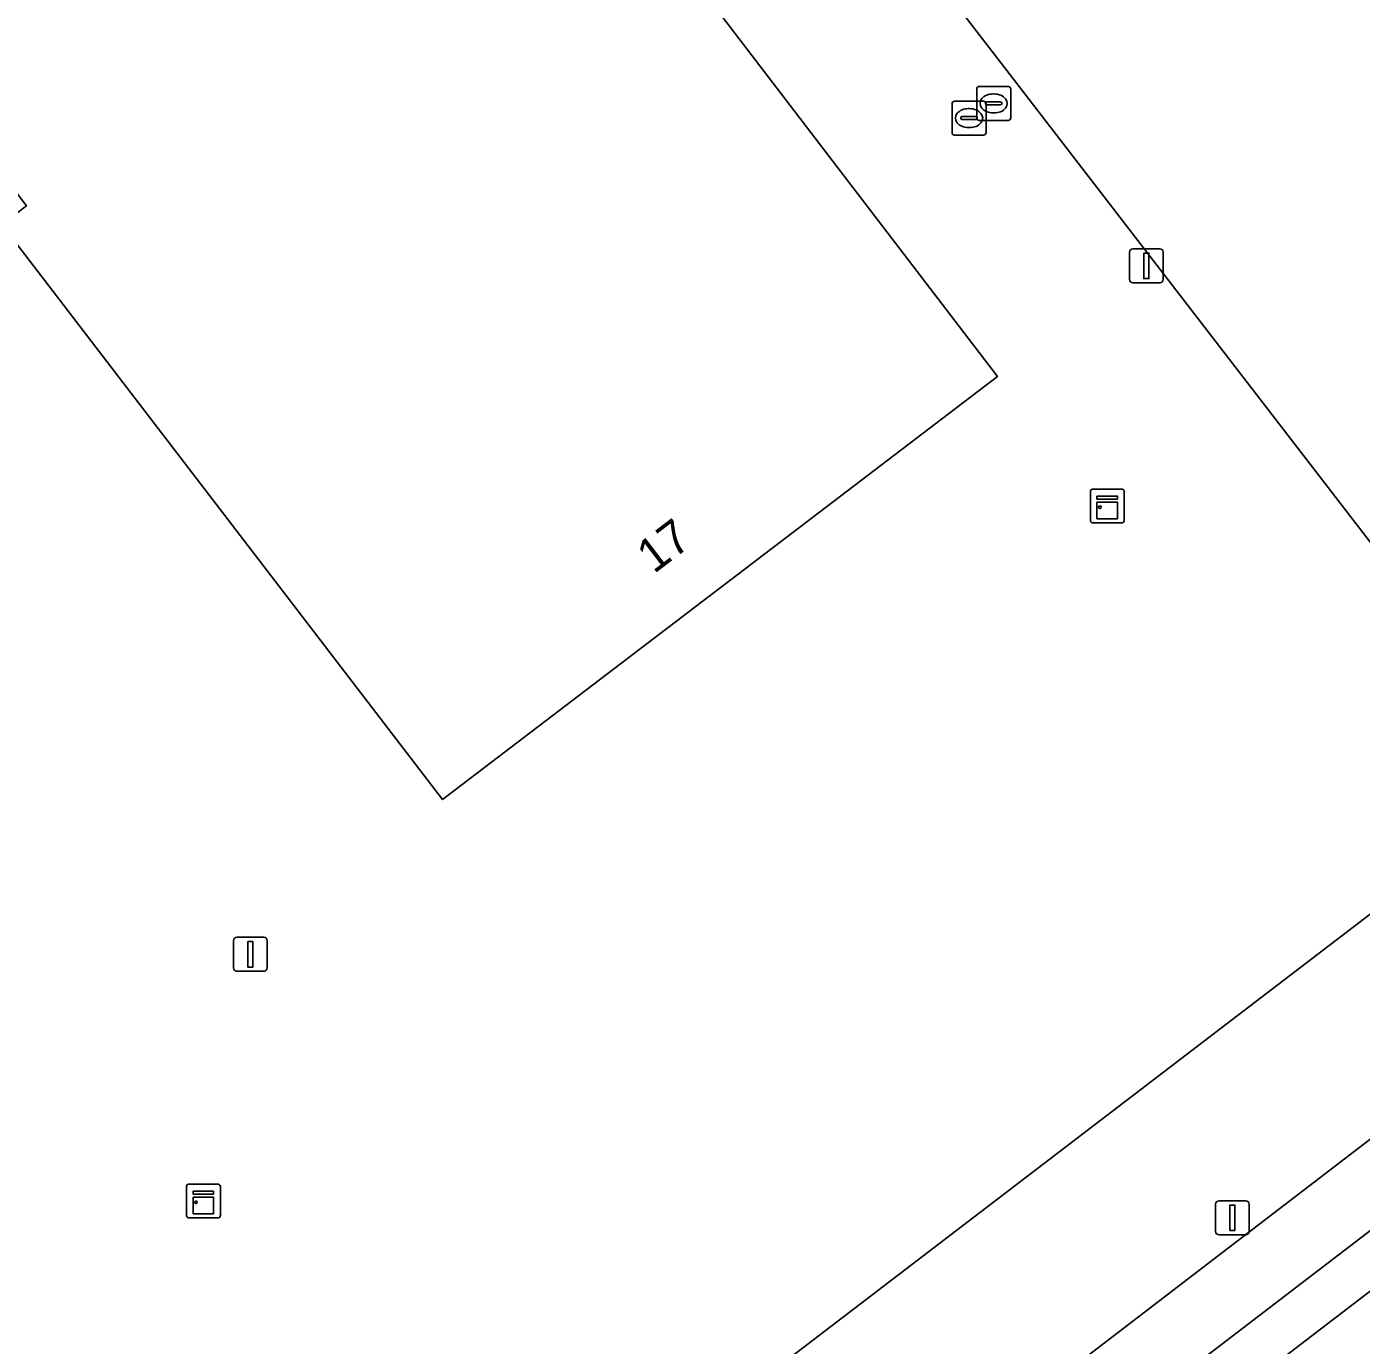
# Model space of a CAD drawing. Extents: x 159352 to 160617, y 385888 to 387323.
# Drawn here: x 160047.49 to 160086.79, y 386630 to 386668.82 of the extents above; entities that cross this region are included whole.
import ezdxf

# ---------------------------------------------------------------- set-up
doc = ezdxf.new("R2010")
doc.units = 0
for name, color, linetype in [('IMGEO_Brandkraan', 7, 'Continuous'), ('IMGEO_Erf', 7, 'Continuous'), ('IMGEO_Kast', 7, 'Continuous'), ('IMGEO_Lichtmast', 7, 'Continuous'), ('IMGEO_Pand', 7, 'Continuous'), ('IMGEO_Pand_nummerreeks', 7, 'Continuous'), ('IMGEO_Parkeervlak_gesloten', 7, 'Continuous'), ('IMGEO_Rijbaan_lokaal_gesloten', 7, 'Continuous'), ('IMGEO_Rioolput', 7, 'Continuous'), ('IMGEO_Voetpad_open', 7, 'Continuous')]:
    doc.layers.add(name, color=color, linetype=linetype)

msp = doc.modelspace()

# ---------------------------------------------------------------- linework, layer by layer
at = {"layer": 'IMGEO_Brandkraan'}
for p, q in [((160074.738, 386665.705), (160074.738, 386666.557)), ((160074.813, 386666.631), (160075.665, 386666.631)), ((160075.226, 386666.411), (160075.251, 386666.411)), ((160075.739, 386666.557), (160075.739, 386665.705)), ((160074.997, 386666.125), (160074.997, 386666.137)), ((160075.435, 386666.088), (160075.037, 386666.088)), ((160075.04, 386666.174), (160075.438, 386666.174)), ((160075.481, 386666.137), (160075.481, 386666.125)), ((160075.665, 386665.631), (160074.813, 386665.631)), ((160075.249, 386665.851), (160075.224, 386665.851))]:
    msp.add_line(p, q, dxfattribs=at)
for points in [[(160074.738, 386665.705), (160074.738, 386666.557)], [(160074.813, 386666.631), (160075.665, 386666.631)], [(160075.739, 386666.557), (160075.739, 386665.705)], [(160075.665, 386665.631), (160074.813, 386665.631)]]:
    msp.add_lwpolyline(points, dxfattribs=at)
for centre, radius, start, end in [((160074.815, 386666.555), 0.0765, 91.552, 178.448), ((160074.815, 386666.555), 0.0765, 91.552, 178.448), ((160075.663, 386666.555), 0.0765, 1.552, 88.448), ((160075.663, 386666.555), 0.0765, 1.552, 88.448), ((160075.037, 386666.134), 0.0403, 85.8775, 175.7526), ((160075.034, 386666.124), 0.0366, 178.938, 274.7102), ((160075.438, 386666.131), 0.043, 264.8664, 352.4533), ((160075.442, 386666.136), 0.0386, 1.7309, 96.639), ((160074.815, 386665.707), 0.0765, 181.552, 268.448), ((160074.815, 386665.707), 0.0765, 181.552, 268.448), ((160075.663, 386665.707), 0.0765, 271.552, 358.448), ((160075.663, 386665.707), 0.0765, 271.552, 358.448)]:
    msp.add_arc(centre, radius, start, end, dxfattribs=at)
for centre, major_axis, ratio, start_param, end_param in [((160075.225, 386666.131), (-0.387, 0.002), 0.722429, 4.712389, 7.853982), ((160075.25, 386666.131), (-0.39, 0.002), 0.717154, 1.570796, 4.712389)]:
    msp.add_ellipse(centre, major_axis=major_axis, ratio=ratio, start_param=start_param, end_param=end_param, dxfattribs=at)
at = {"layer": 'IMGEO_Erf'}
for points in [[(160059.388, 386731.484), (160039.137, 386715.824), (160067.311, 386679.265), (160076.083, 386667.881), (160092.338, 386646.788), (160104.078, 386655.792), (160112.944, 386662.916), (160113.238, 386663.137)], [(160065.794, 386626.44), (160085.005, 386641.126), (160089.965, 386644.917), (160092.338, 386646.788), (160076.083, 386667.881), (160067.311, 386679.265), (160039.137, 386715.824), (160034.69, 386712.386), (160000, 386685.869), (159989.185, 386677.602), (160000, 386663.753), (160003.382, 386659.325), (160006.78, 386654.871), (160017.39, 386640.963), (160015.782, 386639.699), (160016.316, 386638.995), (160013.533, 386636.86), (160000, 386626.477)]]:
    msp.add_lwpolyline(points, dxfattribs=at)
msp.add_lwpolyline([(160020.206, 386645.767), (160007.728, 386662.124), (160027.784, 386677.453), (160028.331, 386676.738), (160033.833, 386680.943), (160033.286, 386681.659), (160022.996, 386695.106), (160039.456, 386707.709), (160040.076, 386706.907), (160052.83, 386690.214), (160051.478, 386689.222), (160058.387, 386680.175), (160062.377, 386674.949), (160063.105, 386675.496), (160076.073, 386658.525), (160059.737, 386646.066), (160046.759, 386663.001), (160047.482, 386663.552), (160045.473, 386666.189), (160039.721, 386661.808), (160040.26, 386661.103)], close=True, dxfattribs=at)
at = {"layer": 'IMGEO_Kast'}
for p, q in [((160078.81, 386654.284), (160078.81, 386655.125)), ((160078.81, 386655.125), (160078.81, 386654.284)), ((160078.885, 386655.209), (160079.726, 386655.209)), ((160079.726, 386655.209), (160078.885, 386655.209)), ((160079.81, 386655.134), (160079.81, 386654.293)), ((160079.81, 386654.293), (160079.81, 386655.134)), ((160079.735, 386654.209), (160078.894, 386654.209)), ((160078.894, 386654.209), (160079.735, 386654.209)), ((160052.194, 386633.819), (160052.194, 386634.66)), ((160052.194, 386634.66), (160052.194, 386633.819)), ((160052.269, 386634.744), (160053.11, 386634.744)), ((160053.11, 386634.744), (160052.269, 386634.744)), ((160053.194, 386634.669), (160053.194, 386633.828)), ((160053.194, 386633.828), (160053.194, 386634.669)), ((160053.119, 386633.744), (160052.278, 386633.744)), ((160052.278, 386633.744), (160053.119, 386633.744))]:
    msp.add_line(p, q, dxfattribs=at)
for points in [[(160079.005, 386654.999), (160079.605, 386654.999), (160079.605, 386654.914), (160079.005, 386654.914), (160079.005, 386654.999)], [(160079.005, 386654.824), (160079.605, 386654.824), (160079.605, 386654.335), (160079.005, 386654.335), (160079.005, 386654.824)], [(160052.389, 386634.534), (160052.989, 386634.534), (160052.989, 386634.449), (160052.389, 386634.449), (160052.389, 386634.534)], [(160052.389, 386634.359), (160052.989, 386634.359), (160052.989, 386633.87), (160052.389, 386633.87), (160052.389, 386634.359)]]:
    msp.add_lwpolyline(points, dxfattribs=at)
for centre in [(160079.089, 386654.673), (160052.473, 386634.208)]:
    msp.add_circle(centre, 0.0377, dxfattribs=at)
for centre, start, end in [((160078.888, 386655.131), 92.4484, 184.2845), ((160078.888, 386655.131), 92.4484, 184.2845), ((160079.732, 386655.131), 2.4484, 94.2845), ((160079.732, 386655.131), 2.4484, 94.2845), ((160078.888, 386654.287), 182.4484, 274.2845), ((160078.888, 386654.287), 182.4484, 274.2845), ((160079.732, 386654.287), 272.4484, 4.2845), ((160079.732, 386654.287), 272.4484, 4.2845), ((160052.272, 386634.666), 92.4484, 184.2845), ((160052.272, 386634.666), 92.4484, 184.2845), ((160053.116, 386634.666), 2.4484, 94.2845), ((160053.116, 386634.666), 2.4484, 94.2845), ((160052.272, 386633.822), 182.4484, 274.2845), ((160052.272, 386633.822), 182.4484, 274.2845), ((160053.116, 386633.822), 272.4484, 4.2845), ((160053.116, 386633.822), 272.4484, 4.2845)]:
    msp.add_arc(centre, 0.0779, start, end, dxfattribs=at)
at = {"layer": 'IMGEO_Lichtmast'}
for p, q in [((160079.963, 386661.38), (160079.963, 386662.18)), ((160079.963, 386662.18), (160079.963, 386661.38)), ((160080.063, 386662.28), (160080.853, 386662.28)), ((160080.853, 386662.28), (160080.063, 386662.28)), ((160080.953, 386662.18), (160080.953, 386661.38)), ((160080.953, 386661.38), (160080.953, 386662.18)), ((160080.853, 386661.28), (160080.063, 386661.28)), ((160080.063, 386661.28), (160080.853, 386661.28)), ((160053.68, 386642.009), (160054.47, 386642.009)), ((160054.47, 386642.009), (160053.68, 386642.009)), ((160053.58, 386641.109), (160053.58, 386641.909)), ((160053.58, 386641.909), (160053.58, 386641.109)), ((160054.57, 386641.909), (160054.57, 386641.109)), ((160054.57, 386641.109), (160054.57, 386641.909)), ((160054.47, 386641.009), (160053.68, 386641.009)), ((160053.68, 386641.009), (160054.47, 386641.009)), ((160082.499, 386633.351), (160082.499, 386634.151)), ((160082.499, 386634.151), (160082.499, 386633.351)), ((160082.599, 386634.251), (160083.389, 386634.251)), ((160083.389, 386634.251), (160082.599, 386634.251)), ((160083.489, 386634.151), (160083.489, 386633.351)), ((160083.489, 386633.351), (160083.489, 386634.151)), ((160083.389, 386633.251), (160082.599, 386633.251)), ((160082.599, 386633.251), (160083.389, 386633.251))]:
    msp.add_line(p, q, dxfattribs=at)
for points in [[(160080.383, 386662.155), (160080.533, 386662.155), (160080.533, 386661.405), (160080.383, 386661.405), (160080.383, 386662.155)], [(160054, 386641.884), (160054.15, 386641.884), (160054.15, 386641.134), (160054, 386641.134), (160054, 386641.884)], [(160082.919, 386634.126), (160083.069, 386634.126), (160083.069, 386633.376), (160082.919, 386633.376), (160082.919, 386634.126)]]:
    msp.add_lwpolyline(points, dxfattribs=at)
for centre, start, end in [((160080.063, 386662.18), 90, 180), ((160080.063, 386662.18), 90, 180), ((160080.853, 386662.18), 0, 90), ((160080.853, 386662.18), 360, 90), ((160080.063, 386661.38), 180, 270), ((160080.063, 386661.38), 180, 270), ((160080.853, 386661.38), 270, 0), ((160080.853, 386661.38), 270, 0), ((160053.68, 386641.909), 90, 180), ((160053.68, 386641.909), 90, 180), ((160054.47, 386641.909), 0, 90), ((160054.47, 386641.909), 360, 90), ((160053.68, 386641.109), 180, 270), ((160053.68, 386641.109), 180, 270), ((160054.47, 386641.109), 270, 0), ((160054.47, 386641.109), 270, 0), ((160082.599, 386634.151), 90, 180), ((160082.599, 386634.151), 90, 180), ((160083.389, 386634.151), 0, 90), ((160083.389, 386634.151), 360, 90), ((160082.599, 386633.351), 180, 270), ((160082.599, 386633.351), 180, 270), ((160083.389, 386633.351), 270, 0), ((160083.389, 386633.351), 270, 0)]:
    msp.add_arc(centre, 0.1, start, end, dxfattribs=at)
at = {"layer": 'IMGEO_Pand'}
msp.add_lwpolyline([(160063.105, 386675.496), (160062.377, 386674.949), (160058.387, 386680.175), (160051.478, 386689.222), (160052.83, 386690.214), (160040.076, 386706.907), (160039.456, 386707.709), (160022.996, 386695.106), (160033.286, 386681.659), (160033.833, 386680.943), (160028.331, 386676.738), (160027.784, 386677.453), (160007.728, 386662.124), (160020.206, 386645.767), (160040.26, 386661.103), (160039.721, 386661.808), (160045.473, 386666.189), (160047.482, 386663.552), (160046.759, 386663.001), (160059.737, 386646.066), (160076.073, 386658.525)], close=True, dxfattribs=at)
at = {"layer": 'IMGEO_Parkeervlak_gesloten'}
for points in [[(159997.207, 386564.598), (160036.11, 386594.378), (160119.43, 386658.16), (160118.921, 386658.836), (160117.484, 386659.086)], [(160116.562, 386658.693), (160069.88, 386622.904), (160069.658, 386622.564), (160069.376, 386621.219)]]:
    msp.add_lwpolyline(points, dxfattribs=at)
at = {"layer": 'IMGEO_Rijbaan_lokaal_gesloten'}
for points in [[(160119.43, 386658.16), (160036.11, 386594.378), (159997.207, 386564.598), (159998.084, 386563.455), (160037.003, 386593.264), (160120.273, 386657.041)], [(160122.685, 386653.841), (160120.273, 386657.041), (160037.003, 386593.264), (159998.084, 386563.455), (160000.552, 386560.24), (160039.471, 386590.049), (160040.012, 386590.474), (160040.889, 386589.345), (160051.67, 386597.699), (160054.402, 386599.682), (160054.84, 386599.996), (160055.518, 386600.483), (160055.805, 386600.701), (160054.923, 386601.789)]]:
    msp.add_lwpolyline(points, close=True, dxfattribs=at)
at = {"layer": 'IMGEO_Rioolput'}
for p, q in [((160075.463, 386666.137), (160075.463, 386666.989)), ((160075.538, 386667.063), (160076.39, 386667.063)), ((160075.951, 386666.843), (160075.976, 386666.843)), ((160076.464, 386666.989), (160076.464, 386666.137)), ((160075.722, 386666.557), (160075.722, 386666.569)), ((160076.16, 386666.52), (160075.762, 386666.52)), ((160075.765, 386666.606), (160076.163, 386666.606)), ((160076.206, 386666.569), (160076.206, 386666.557)), ((160076.39, 386666.063), (160075.538, 386666.063)), ((160075.974, 386666.283), (160075.949, 386666.283))]:
    msp.add_line(p, q, dxfattribs=at)
for points in [[(160075.463, 386666.137), (160075.463, 386666.989)], [(160075.538, 386667.063), (160076.39, 386667.063)], [(160076.464, 386666.989), (160076.464, 386666.137)], [(160076.39, 386666.063), (160075.538, 386666.063)]]:
    msp.add_lwpolyline(points, dxfattribs=at)
for centre, radius, start, end in [((160075.54, 386666.987), 0.0765, 91.552, 178.448), ((160075.54, 386666.987), 0.0765, 91.552, 178.448), ((160076.388, 386666.987), 0.0765, 1.552, 88.448), ((160076.388, 386666.987), 0.0765, 1.552, 88.448), ((160075.762, 386666.566), 0.0403, 85.8775, 175.7526), ((160075.759, 386666.556), 0.0366, 178.938, 274.7102), ((160076.163, 386666.563), 0.043, 264.8664, 352.4533), ((160076.167, 386666.568), 0.0386, 1.7309, 96.639), ((160075.54, 386666.139), 0.0765, 181.552, 268.448), ((160075.54, 386666.139), 0.0765, 181.552, 268.448), ((160076.388, 386666.139), 0.0765, 271.552, 358.448), ((160076.388, 386666.139), 0.0765, 271.552, 358.448)]:
    msp.add_arc(centre, radius, start, end, dxfattribs=at)
for centre, major_axis, ratio, start_param, end_param in [((160075.95, 386666.563), (-0.387, 0.002), 0.722429, 4.712389, 7.853982), ((160075.975, 386666.563), (-0.39, 0.002), 0.717154, 1.570796, 4.712389)]:
    msp.add_ellipse(centre, major_axis=major_axis, ratio=ratio, start_param=start_param, end_param=end_param, dxfattribs=at)
at = {"layer": 'IMGEO_Voetpad_open'}
for points in [[(160122.248, 386668.471), (160121.752, 386669.175), (160113.256, 386663.136), (160113.238, 386663.137), (160112.944, 386662.916), (160104.078, 386655.792), (160092.338, 386646.788), (160089.965, 386644.917), (160085.005, 386641.126), (160065.794, 386626.44), (160063.392, 386624.58), (160058.441, 386620.782), (160039.339, 386606.129), (160036.998, 386604.349), (160032.089, 386600.58), (160012.914, 386585.857), (160010.572, 386583.996), (160007.686, 386581.801), (160005.625, 386580.234), (160000, 386575.956), (159990.356, 386568.622), (159988.838, 386567.467), (159985.98, 386565.362), (159986.838, 386564.269)], [(160069.376, 386621.219), (160069.658, 386622.564), (160069.88, 386622.904), (160116.562, 386658.693)]]:
    msp.add_lwpolyline(points, dxfattribs=at)

# ---------------------------------------------------------------- texts
at = {"layer": 'IMGEO_Pand_nummerreeks'}
msp.add_text('17', height=1, rotation=37.3339, dxfattribs=at).set_placement((160065.957, 386652.696))

doc.saveas('drawing.dxf')
